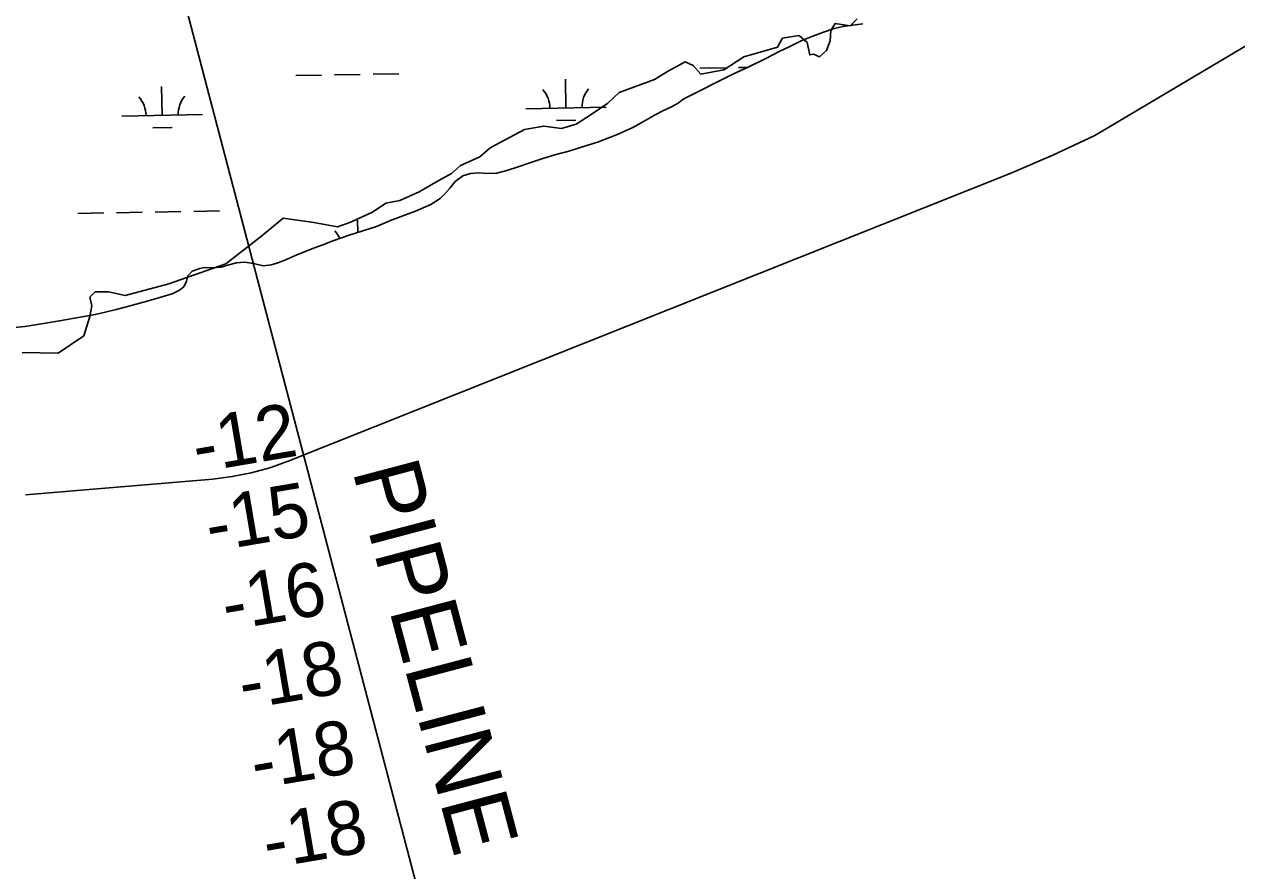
# Model space of a CAD drawing. Extents: x 3925854 to 3964121, y 224593 to 250589.
# Drawn here: x 3958970 to 3960477, y 240465 to 241517 of the extents above; entities that cross this region are included whole.
import ezdxf

# ---------------------------------------------------------------- set-up
doc = ezdxf.new("R2010")
doc.units = 0
for name, color, linetype in [('V-RIVR-EDGE', 7, 'Continuous'), ('V-RIVR-RANG', 7, 'Continuous'), ('V-TOPO-MINR', 7, 'Continuous'), ('V-UTIL-IDEN', 7, 'Continuous'), ('V-UTIL-LINE', 7, 'Continuous'), ('V-WETL-SWMP', 7, 'Continuous')]:
    doc.layers.add(name, color=color, linetype=linetype)

msp = doc.modelspace()

# ---------------------------------------------------------------- linework, layer by layer
at = {"layer": 'V-RIVR-EDGE'}
for points in [[(3959912.019, 241499.669), (3959933.453, 241502.973), (3959943.272, 241494.245), (3959946.545, 241478.972), (3959950.909, 241480.063), (3959958.545, 241476.79), (3959967.273, 241484.427), (3959971.636, 241496.427), (3959972.727, 241509.518), (3959978.182, 241518.246), (3959996.728, 241514.973), (3960005.456, 241523.701)], [(3958967.967, 241109.141), (3959012.696, 241108.051), (3959044.333, 241129.869), (3959051.97, 241153.87), (3959054.152, 241166.962), (3959051.97, 241177.871), (3959058.515, 241184.417), (3959074.88, 241184.417), (3959095.608, 241180.053), (3959150.155, 241194.235), (3959221.066, 241219.327), (3959265.795, 241254.237), (3959291.978, 241276.056), (3959330.161, 241270.601), (3959359.616, 241265.147), (3959374.89, 241270.601), (3959403.254, 241283.693), (3959419.618, 241294.602), (3959437.073, 241297.875), (3959461.074, 241308.784), (3959481.802, 241320.785), (3959501.439, 241331.694), (3959512.349, 241341.513), (3959536.349, 241352.422), (3959549.441, 241363.332), (3959591.988, 241386.242), (3959615.988, 241390.605), (3959637.807, 241387.332), (3959656.353, 241392.787), (3959674.899, 241404.788), (3959695.627, 241418.97), (3959709.81, 241432.061), (3959753.447, 241448.425), (3959769.812, 241458.244), (3959791.631, 241470.244), (3959801.449, 241465.881), (3959811.268, 241454.971), (3959839.632, 241460.426), (3959864.724, 241476.79), (3959906.18, 241488.79), (3959911.995, 241499.59)]]:
    msp.add_lwpolyline(points, dxfattribs=at)
at = {"layer": 'V-TOPO-MINR'}
msp.add_lwpolyline([(3961822.582, 242341.947), (3961719.109, 242252.803), (3961701.267, 242237.919), (3961683.125, 242223.424), (3961664.532, 242209.513), (3961645.638, 242195.99), (3961548.345, 242128.669), (3961479.959, 242082.771), (3961410.749, 242038.193), (3961340.302, 241995.597), (3961269.03, 241954.321), (3960300.747, 241378.826), (3960248.447, 241354.392), (3960195.302, 241331.655), (3959298.268, 240973.764), (3959275.482, 240965.83), (3959252.368, 240959.28), (3959228.765, 240954.807), (3959204.835, 240951.718), (3958971.967, 240932.156)], dxfattribs=at)
at = {"layer": 'V-UTIL-LINE'}
msp.add_lwpolyline([(3959712.068, 239478.025), (3959141.364, 241653.157)], dxfattribs=at)
at = {"layer": 'V-WETL-SWMP'}
for p, q in [((3959809.752, 241462.451), (3959841.747, 241463.033)), ((3959857.744, 241463.324), (3959869.042, 241463.529)), ((3959307.927, 241453.326), (3959339.922, 241453.908)), ((3959355.919, 241454.199), (3959387.914, 241454.781)), ((3959403.911, 241455.072), (3959435.906, 241455.653)), ((3959643.56, 241412.992), (3959642.905, 241448.986)), ((3959141.735, 241403.867), (3959141.08, 241439.861)), ((3959091.743, 241402.958), (3959191.726, 241404.776)), ((3959593.568, 241412.083), (3959693.551, 241413.901)), ((3959130.017, 241388.22), (3959154.013, 241388.657)), ((3959631.842, 241397.345), (3959655.838, 241397.781)), ((3959037.091, 241281.873), (3959069.086, 241282.455)), ((3959085.083, 241282.746), (3959117.078, 241283.328)), ((3959133.075, 241283.619), (3959165.07, 241284.2)), ((3959181.067, 241284.491), (3959213.062, 241285.073)), ((3959384.896, 241258.172), (3959384.618, 241273.448))]:
    msp.add_line(p, q, dxfattribs=at)
for points in [[(3960012.304, 241517.475), (3959987.694, 241514.172), (3959976.963, 241511.952), (3959963.437, 241507.399), (3959950.244, 241502.353), (3959935.902, 241496.306), (3959921.563, 241489.599), (3959908.381, 241483.065), (3959892.729, 241474.861), (3959869.987, 241463.965), (3959850.704, 241455.076), (3959789.247, 241423.919), (3959782.831, 241419.082), (3959774.596, 241414.399), (3959764.707, 241409.87), (3959753.668, 241404.176), (3959740.822, 241396.818), (3959726.491, 241388.953), (3959706.219, 241379.562), (3959683.959, 241370.818), (3959655.087, 241361.866), (3959647.002, 241359.498), (3959629.841, 241354.59), (3959614.828, 241350.028), (3959597.341, 241344.457), (3959585.464, 241340.411), (3959570.124, 241335.185), (3959557.416, 241331.96), (3959546.178, 241331.39), (3959534.931, 241332.308), (3959524.851, 241331.58), (3959515.282, 241328.541), (3959505.906, 241321.536), (3959499.675, 241313.725), (3959493.274, 241306.739), (3959487.363, 241300.583), (3959475.51, 241293.066), (3959456.719, 241284.676), (3959441.874, 241279.453), (3959425.384, 241273.227), (3959408.075, 241265.674), (3959390.919, 241260.105), (3959374.092, 241254.704), (3959355.124, 241248.131), (3959341.27, 241243.08), (3959329.726, 241238.871), (3959308.128, 241229.967), (3959296.919, 241224.933), (3959286.695, 241221.064), (3959277.623, 241218.028), (3959267.215, 241216.967), (3959255.295, 241219.534)], [(3959255.295, 241219.534), (3959244.206, 241221.445), (3959234.293, 241220.553), (3959224.389, 241218.173), (3959215.15, 241215.301), (3959209.037, 241214.765), (3959192.179, 241214.158), (3959188.545, 241213.638), (3959178.98, 241210.103), (3959173.562, 241204.447), (3959171.787, 241197.822), (3959168.692, 241190.858), (3959163.101, 241186.358), (3959154.201, 241182.166), (3959143.148, 241178.622), (3959131.764, 241175.24), (3959118.398, 241171.515), (3959109.322, 241168.975), (3959095.789, 241165.414), (3959084.733, 241162.366), (3959071.034, 241158.969), (3959058.322, 241156.24), (3959046.763, 241154.345), (3959014.235, 241148.344), (3958999.373, 241145.766), (3958986.656, 241143.864), (3958970.967, 241141.446), (3958958.245, 241140.205)]]:
    msp.add_lwpolyline(points, dxfattribs=at)
for centre, start, end in [((3959588.317, 241412.462), 0.269879, 41.813537), ((3959698.785, 241414.471), 140.269876, 181.813534), ((3959086.492, 241403.337), 0.269879, 41.813537), ((3959196.96, 241405.346), 140.269876, 181.813534), ((3959330.03, 241236.924), 22.972237, 41.813537)]:
    msp.add_arc(centre, 35.246, start, end, dxfattribs=at)

# ---------------------------------------------------------------- texts
at = {"layer": 'V-RIVR-RANG'}
for s, p in [('-12', (3959185.074, 240959.452)), ('-15', (3959201.364, 240860.978)), ('-16', (3959221.505, 240762.873)), ('-18', (3959242.435, 240664.935)), ('-18', (3959257.525, 240566.165)), ('-18', (3959272.485, 240467.195))]:
    msp.add_text(s, height=67, rotation=9.637861, dxfattribs=at).set_placement(p)
at = {"layer": 'V-UTIL-IDEN'}
msp.add_text('PIPELINE', height=82.9998, rotation=284.80838, dxfattribs=at).set_placement((3959377.872, 240962.513))

doc.saveas('drawing.dxf')
